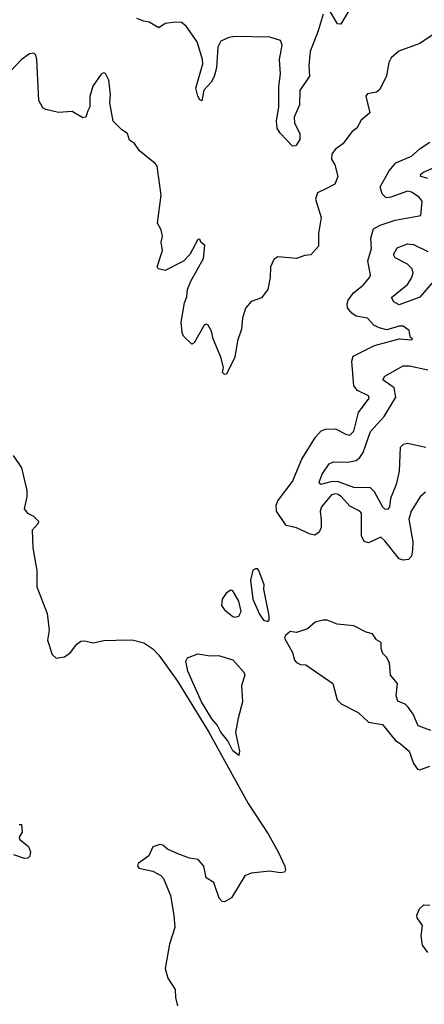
# Model space of a CAD drawing. Extents: x 2293878 to 2522763, y 823964 to 1006972.
# Tile 304 of 407: x 2411948 to 2413917, y 943391 to 948189. Entities that reach past the tile are written whole.
import ezdxf

# ---------------------------------------------------------------- set-up
doc = ezdxf.new("R2010")
doc.units = 0

msp = doc.modelspace()

# ---------------------------------------------------------------- linework, layer by layer
at = {"layer": '0CON20XD'}
for points in [[(2413574.4, 948275), (2413511.7, 948168.3), (2413495, 948170), (2413455, 948238)], [(2413424.3, 948215.7), (2413400.8, 948135), (2413361.9, 948035), (2413355.4, 947965.4), (2413358.5, 947915), (2413312, 947845), (2413310.3, 947775), (2413283.2, 947715), (2413285.9, 947685.9), (2413312, 947635), (2413311.2, 947605), (2413292.5, 947575), (2413275, 947572.5), (2413215, 947636), (2413201.5, 947661.5), (2413197.1, 947695), (2413208.5, 947765), (2413208.6, 947865), (2413216.8, 947925), (2413212.6, 947995), (2413225.3, 948065), (2413217.7, 948087.7), (2413165, 948103.5), (2412995, 948107.5), (2412965, 948102.6), (2412927.5, 948085), (2412912.9, 948055), (2412905.3, 947955), (2412895, 947913.3), (2412880, 947885), (2412843.8, 947846.2), (2412835, 947793.3), (2412825, 947798.8), (2412815, 947816.7), (2412805.6, 947855), (2412839.3, 947975), (2412837.5, 947995), (2412810.9, 948080.9), (2412757.7, 948157.7), (2412735, 948175.5), (2412707.1, 948177.1), (2412655, 948171.1), (2412625, 948150), (2412577.3, 948177.3), (2412551.9, 948181.9), (2412517.5, 948195)], [(2413975, 948126.7), (2413896.1, 948073.9), (2413793.9, 948036.1), (2413756.4, 948003.6), (2413745, 947980), (2413734.1, 947915.9), (2413700.5, 947849.5), (2413685, 947836.7), (2413641.2, 947828.8), (2413633, 947817), (2413652.5, 947735), (2413610.5, 947699.5), (2413589.5, 947660.5), (2413566.1, 947643.9), (2413520, 947585), (2413485, 947558.8), (2413466.7, 947535), (2413465, 947510), (2413481.7, 947481.7), (2413496.2, 947425), (2413482.1, 947387.9), (2413435, 947364.2), (2413396.7, 947345), (2413387.5, 947315), (2413415.7, 947225), (2413402.7, 947147.3), (2413402.5, 947085), (2413365, 947044), (2413335, 947040.8), (2413295, 947026), (2413205, 947033.8), (2413185, 947020), (2413169.2, 946985), (2413167, 946933), (2413155.7, 946874.3), (2413125, 946833.3), (2413075, 946815.8), (2413046.4, 946783.6), (2413033.1, 946735), (2413028.2, 946681.8), (2413007.5, 946625), (2412995.6, 946544.4), (2412955, 946462.5), (2412945, 946460), (2412935, 946470), (2412940, 946495), (2412926.9, 946545), (2412890, 946635), (2412881.7, 946671.7), (2412865, 946700), (2412855, 946706.2), (2412845, 946700), (2412797.5, 946615), (2412785, 946607.5), (2412745, 946647.5), (2412738, 946665), (2412734.3, 946715), (2412750.6, 946809.4), (2412761.7, 946838.3), (2412764.2, 946875), (2412780.8, 946915), (2412842.5, 947025), (2412848.3, 947088.3), (2412830, 947105), (2412825, 947120), (2412815, 947117.5), (2412775.6, 947044.4), (2412745, 947012), (2412655, 946966.7), (2412622.5, 946975), (2412617.5, 946985), (2412643.3, 947065), (2412636.2, 947105), (2412642, 947135), (2412636.2, 947165), (2412618.3, 947198.3), (2412635.8, 947335), (2412616.2, 947475), (2412607.9, 947487.9), (2412530.3, 947550.3), (2412505.9, 947585.9), (2412482.7, 947602.7), (2412472.5, 947635), (2412445, 947652.5), (2412403.3, 947695), (2412386, 947785), (2412389.2, 947825), (2412382, 947895), (2412365, 947927.5), (2412355, 947930), (2412345, 947923.3), (2412304, 947865), (2412288.6, 947815), (2412289.5, 947765), (2412280, 947745), (2412270, 947715), (2412255, 947711.2), (2412202.3, 947742.3), (2412136.4, 947736.4), (2412075, 947751.2), (2412060.5, 947760.5), (2412040, 947795), (2412031.2, 947995), (2412025.9, 948015.9), (2412015.9, 948025.9), (2411995, 948023.8), (2411955, 947994.2), (2411855, 947888.8)], [(2413922.9, 945887.1), (2413898, 945865), (2413852.9, 945795), (2413842.7, 945755), (2413861.5, 945645), (2413860.6, 945605), (2413855.6, 945574.4), (2413841.2, 945558.8), (2413815, 945556), (2413795, 945562.5), (2413725, 945650.5), (2413705, 945666.9), (2413645, 945639.4), (2413625, 945647.1), (2413611.8, 945675), (2413611.9, 945785), (2413604, 945795), (2413555, 945818.5), (2413515, 945864.6), (2413498.6, 945875), (2413485, 945878.8), (2413465, 945873.4), (2413416.9, 945815), (2413411.2, 945795), (2413415, 945752.5), (2413415.4, 945714.6), (2413405, 945692), (2413385, 945678.1), (2413361.7, 945681.7), (2413295, 945712.5), (2413245, 945724.4), (2413198.5, 945795), (2413196.2, 945823.8), (2413203.8, 945845), (2413275, 945938.5), (2413321.8, 946048.2), (2413387.1, 946155), (2413415, 946185.4), (2413436, 946194), (2413485, 946196.1), (2413535, 946168.9), (2413554.6, 946165.4), (2413574.1, 946185), (2413596.7, 946275), (2413649.4, 946345), (2413646.4, 946356.4), (2413592.2, 946382.3), (2413574.7, 946404.7), (2413564.5, 946525), (2413570.8, 946549.2), (2413675, 946601.4), (2413795, 946634.2), (2413855, 946630), (2413860, 946635), (2413850.7, 946640.7), (2413846.7, 946655), (2413843.3, 946675), (2413815, 946695.8), (2413795, 946695.6), (2413735, 946677.8), (2413697.4, 946687.4), (2413671.5, 946701.5), (2413641.2, 946735), (2413585.4, 946745.4), (2413565, 946759.4), (2413544.3, 946785), (2413541.4, 946805), (2413546.8, 946823.2), (2413571.9, 946858.1), (2413620, 946895), (2413652.5, 946935), (2413655.8, 946945), (2413642.2, 947015), (2413661.1, 947075), (2413656.9, 947125), (2413670.4, 947169.6), (2413702.2, 947187.8), (2413775, 947212.9), (2413900, 947235), (2413907.5, 947305), (2413892.5, 947325), (2413855, 947348.6), (2413835, 947353.1), (2413755, 947324.2), (2413732.1, 947322.1), (2413711.5, 947341.5), (2413702.9, 947375), (2413746.8, 947453.2), (2413778.6, 947491.4), (2413855, 947523.8), (2413897.6, 947562.4), (2413945, 947592.5)], [(2413934, 947415), (2413900.5, 947425), (2413898.2, 947435), (2413910.9, 947445), (2414005, 947486.2)], [(2413953.3, 946905), (2413895, 946837.7), (2413795, 946800.6), (2413769.2, 946815), (2413758.2, 946835), (2413835, 946898.2), (2413855, 946929.1), (2413863, 946955), (2413858.6, 946975), (2413835, 946997.9), (2413775, 947029.2), (2413768.2, 947045), (2413785, 947078.2), (2413835, 947097.2), (2413865, 947093.4), (2413935, 947059.4)], [(2413925, 946104.1), (2413835, 946124.6), (2413815, 946118.8), (2413799.5, 946105), (2413795, 945990), (2413780.9, 945925), (2413753.4, 945856.6), (2413747.8, 945815), (2413738, 945802), (2413725, 945803.4), (2413715, 945814.6), (2413675, 945887.9), (2413655, 945907.9), (2413575, 945909.6), (2413495, 945939.1), (2413462.3, 945937.7), (2413414, 945925), (2413405.6, 945935), (2413420.9, 945975), (2413455, 946025.6), (2413475.5, 946034.5), (2413545, 946032.4), (2413585, 946040.8), (2413604.3, 946055.7), (2413620.2, 946079.8), (2413655, 946182.5), (2413721.7, 946255), (2413779.3, 946350.7), (2413770.3, 946395), (2413715.4, 946435), (2413725, 946452.7), (2413815, 946503.2), (2413845, 946502.4), (2413935, 946483.4)], [(2411915.6, 946065.6), (2411956, 946005), (2411982.5, 945895), (2411982.5, 945865), (2411969.2, 945805), (2411985, 945784.2), (2412015, 945770), (2412038.6, 945745), (2412036.9, 945735), (2412007.9, 945702.1), (2412012.1, 945615), (2412031.2, 945505), (2412030.4, 945425), (2412081.8, 945295), (2412091, 945215), (2412083.2, 945165), (2412105, 945095.5), (2412125, 945078.5), (2412165, 945084.5), (2412194.1, 945105.9), (2412225, 945145.8), (2412245, 945160.8), (2412265, 945162.9), (2412305, 945152.2), (2412356.6, 945163.4), (2412415, 945166.4), (2412495, 945166.7), (2412552.4, 945152.4), (2412595, 945123.6), (2412625, 945093.1), (2412715.5, 944965.5), (2412868.1, 944718.1), (2413060.1, 944370.1), (2413159, 944219), (2413206.4, 944135), (2413238.5, 944065), (2413242, 944045), (2413236.7, 944035), (2413215, 944032), (2413165, 944040), (2413075, 944030), (2413042.9, 944017.1), (2412979.3, 943910.7), (2412945, 943890), (2412932.7, 943892.7), (2412918.8, 943908.8), (2412892, 943985), (2412855, 944007.5), (2412843.8, 944065), (2412816.8, 944096.8), (2412775, 944102.9), (2412715, 944125.4), (2412666.8, 944146.8), (2412645, 944166.9), (2412629.7, 944170.3), (2412595, 944158), (2412575.6, 944114.4), (2412525, 944077.5), (2412521.2, 944065), (2412527.5, 944055), (2412595, 944040), (2412635, 944018.5), (2412647.3, 944005), (2412682.1, 943922.1), (2412698.7, 943825), (2412703.6, 943765), (2412676.9, 943685), (2412655.5, 943565), (2412668.6, 943518.6), (2412703.9, 943463.9), (2412705.4, 943425), (2412715.6, 943384.4)], [(2413155, 945257.5), (2413162.5, 945265), (2413162.5, 945285), (2413136.2, 945415), (2413138, 945435), (2413111.2, 945505), (2413105, 945513.3), (2413095, 945513.8), (2413082.9, 945507.1), (2413071.7, 945458.3), (2413082.8, 945365), (2413115, 945292.9), (2413135, 945263.8), (2413155, 945257.5)], [(2412995, 945277.5), (2413015, 945283.3), (2413025.4, 945305), (2413014.5, 945355), (2412985, 945406.2), (2412975, 945410), (2412953.3, 945395), (2412933.9, 945366.1), (2412930, 945335), (2412945, 945313.3), (2412985, 945280.8), (2412995, 945277.5)], [(2413950, 944725), (2413887.5, 944747.5), (2413863.8, 944805), (2413838.8, 944838.8), (2413825, 944853.3), (2413789.3, 944869.3), (2413780.8, 944895), (2413786.7, 944955), (2413752.5, 944995), (2413747.5, 945055), (2413733.6, 945083.6), (2413715, 945100), (2413706.7, 945125), (2413707.5, 945155), (2413685, 945167.5), (2413665, 945196.7), (2413634.2, 945204.2), (2413575, 945236.2), (2413493.9, 945243.9), (2413445, 945263.3), (2413425, 945263.3), (2413386.4, 945253.6), (2413348.3, 945221.7), (2413325, 945212.5), (2413295, 945202.5), (2413265, 945207.5), (2413241.7, 945188.3), (2413237.5, 945175), (2413275.9, 945105.9), (2413285, 945067.5), (2413295, 945056.7), (2413315, 945046.7), (2413340, 945045), (2413472.5, 944955), (2413493.8, 944875), (2413512.5, 944855), (2413595, 944813.3), (2413645, 944766.7), (2413713.3, 944755), (2413775, 944678.8), (2413801.3, 944661.3), (2413844.3, 944624.3), (2413864.2, 944565), (2413885, 944536.7), (2413895, 944534), (2413945, 944552.5)], [(2413015, 944603.3), (2412985, 944626), (2412961.5, 944675), (2412927.4, 944717.4), (2412910.7, 944750.7), (2412882.3, 944782.3), (2412832.7, 944865), (2412766.1, 945015), (2412755.8, 945064.2), (2412765, 945079.2), (2412815, 945099.5), (2412875, 945089.5), (2412915, 945091.1), (2412985, 945070), (2413039.3, 945009.3), (2413042.9, 944995), (2413027.8, 944945), (2413033.1, 944865), (2413010.6, 944785), (2412998.9, 944715), (2413017.5, 944625), (2413015, 944603.3)], [(2411945, 944267.3), (2411956.9, 944266.9), (2411960.2, 944229.8), (2411945.7, 944205), (2411948.1, 944195), (2411990.3, 944160.3), (2411999.7, 944135), (2411996.9, 944113.1), (2411986.5, 944103.5), (2411971.6, 944101.6), (2411918.9, 944118.9)], [(2413935, 943643.6), (2413909.1, 943679.1), (2413902, 943725), (2413908.8, 943775), (2413882.4, 943812.4), (2413881.4, 943825), (2413893.4, 943856.6), (2413915, 943876.3), (2413943.8, 943873.8)]]:
    msp.add_lwpolyline(points, dxfattribs=at)

doc.saveas('drawing.dxf')
